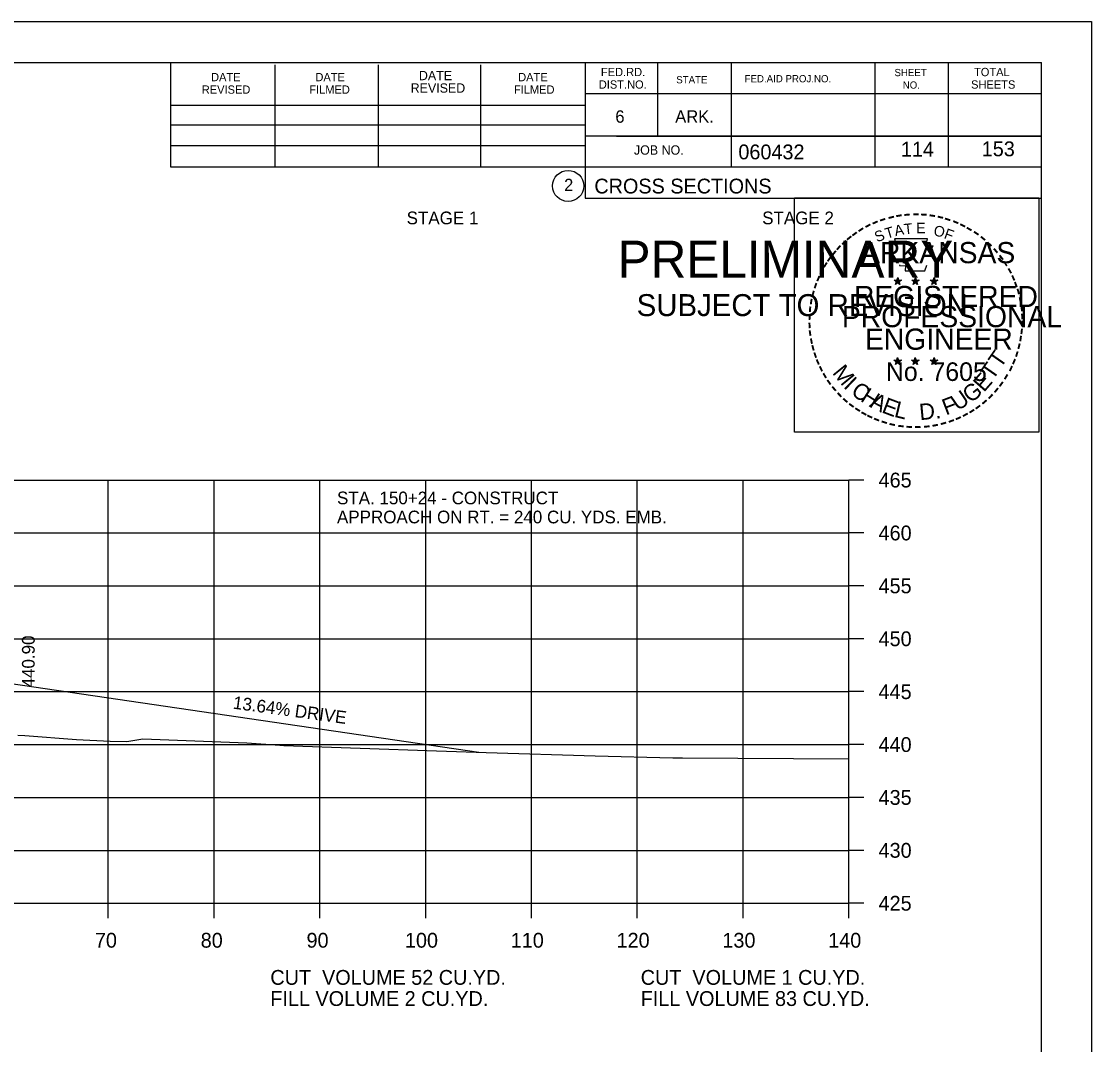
# Model space of a CAD drawing. Extents: x 1538688 to 1540766, y 656250 to 671912.
# Drawn here: x 1538920 to 1539021.1, y 664774.7 to 664871.4 of the extents above; entities that cross this region are included whole.
import ezdxf

# ---------------------------------------------------------------- set-up
doc = ezdxf.new("R2010")
doc.units = 0
for name, color, linetype in [('16', 7, 'Continuous'), ('18', 7, 'Continuous'), ('22', 7, 'Continuous'), ('26', 7, 'Continuous'), ('41', 7, 'Continuous'), ('7', 7, 'Continuous'), ('8', 7, 'Continuous'), ('9', 7, 'Continuous'), ('Borings', 7, 'Continuous'), ('Default', 7, 'Continuous'), ('Horizontal Alignment', 7, 'Continuous'), ('RipRap', 7, 'Continuous')]:
    doc.layers.add(name, color=color, linetype=linetype)

msp = doc.modelspace()

# ---------------------------------------------------------------- linework, layer by layer
at = {"layer": '16'}
msp.add_line((1538963.19, 664802.32), (1538913.16, 664809.67), dxfattribs=at)
at = {"layer": '18'}
msp.add_lwpolyline([(1538919.63, 664803.96), (1538920.31, 664803.91), (1538925.19, 664803.55), (1538928.36, 664803.39), (1538929.95, 664803.34), (1538931.44, 664803.59), (1538941.28, 664803.21), (1538944.39, 664803), (1538944.76, 664802.98), (1538959.19, 664802.46), (1538963.9, 664802.3), (1538974.2, 664801.98), (1538981.53, 664801.8), (1538982.45, 664801.79), (1538998.18, 664801.7)], dxfattribs=at)
at = {"layer": '22'}
for p, q in [((1538718.18, 664828.06), (1538998.18, 664828.06)), ((1538928.18, 664788.06), (1538928.18, 664828.06)), ((1538938.18, 664788.06), (1538938.18, 664828.06)), ((1538948.18, 664788.06), (1538948.18, 664828.06)), ((1538958.18, 664788.06), (1538958.18, 664828.06)), ((1538968.18, 664788.06), (1538968.18, 664828.06)), ((1538978.18, 664788.06), (1538978.18, 664828.06)), ((1538988.18, 664788.06), (1538988.18, 664828.06)), ((1538998.18, 664788.06), (1538998.18, 664828.06)), ((1538718.18, 664823.06), (1538998.18, 664823.06)), ((1538718.18, 664818.06), (1538998.18, 664818.06)), ((1538718.18, 664813.06), (1538998.18, 664813.06)), ((1538718.18, 664808.06), (1538998.18, 664808.06)), ((1538718.18, 664803.06), (1538998.18, 664803.06)), ((1538718.18, 664798.06), (1538998.18, 664798.06)), ((1538718.18, 664793.06), (1538998.18, 664793.06)), ((1538718.18, 664788.06), (1538998.18, 664788.06))]:
    msp.add_line(p, q, dxfattribs=at)
at = {"layer": '26'}
msp.add_line((1538687.78, 664871.42), (1539021.11, 664871.42), dxfattribs=at)
for points in [[(1538687.77, 664871.42), (1539021.11, 664871.42), (1539021.11, 664658.08), (1538687.77, 664658.08)], [(1538993.03, 664854.75), (1539016.13, 664854.75), (1539016.13, 664832.6), (1538993.03, 664832.6)]]:
    msp.add_lwpolyline(points, close=True, dxfattribs=at)
at = {"layer": '8'}
for p, q in [((1539002.44, 664846.97), (1539002.79, 664846.86)), ((1539002.44, 664846.97), (1539002.69, 664846.92)), ((1539002.44, 664846.97), (1539002.68, 664846.85)), ((1539002.57, 664846.56), (1539002.79, 664846.86)), ((1539002.79, 664847.22), (1539002.75, 664846.97)), ((1539002.79, 664846.86), (1539002.79, 664847.22)), ((1539002.79, 664847.22), (1539002.84, 664846.97)), ((1539003.13, 664846.97), (1539002.79, 664846.86)), ((1539003, 664846.56), (1539002.79, 664846.86)), ((1539003.13, 664846.97), (1539002.85, 664846.92)), ((1539003, 664846.56), (1539002.86, 664846.85)), ((1539003.13, 664846.97), (1539002.93, 664846.87)), ((1539004.11, 664846.97), (1539004.46, 664846.86)), ((1539004.11, 664846.97), (1539004.36, 664846.92)), ((1539004.11, 664846.97), (1539004.35, 664846.85)), ((1539004.24, 664846.56), (1539004.46, 664846.86)), ((1539004.46, 664847.22), (1539004.42, 664846.97)), ((1539004.46, 664846.86), (1539004.46, 664847.22)), ((1539004.46, 664847.22), (1539004.51, 664846.97)), ((1539004.8, 664846.97), (1539004.46, 664846.86)), ((1539004.67, 664846.56), (1539004.46, 664846.86)), ((1539004.8, 664846.97), (1539004.52, 664846.92)), ((1539004.67, 664846.56), (1539004.53, 664846.85)), ((1539004.8, 664846.97), (1539004.6, 664846.87)), ((1539005.87, 664846.96), (1539006.22, 664846.85)), ((1539005.87, 664846.96), (1539006.13, 664846.91)), ((1539005.87, 664846.96), (1539006.11, 664846.83)), ((1539006.01, 664846.55), (1539006.22, 664846.85)), ((1539006.22, 664847.21), (1539006.18, 664846.96)), ((1539006.22, 664846.85), (1539006.22, 664847.21)), ((1539006.22, 664847.21), (1539006.27, 664846.96)), ((1539006.57, 664846.96), (1539006.22, 664846.85)), ((1539006.43, 664846.55), (1539006.22, 664846.85)), ((1539006.57, 664846.96), (1539006.28, 664846.91)), ((1539006.57, 664846.96), (1539006.36, 664846.85)), ((1539002.57, 664846.56), (1539002.7, 664846.8)), ((1539002.57, 664846.56), (1539002.79, 664846.78)), ((1539003, 664846.56), (1539002.79, 664846.77)), ((1539004.24, 664846.56), (1539004.37, 664846.8)), ((1539004.24, 664846.56), (1539004.46, 664846.78)), ((1539004.67, 664846.56), (1539004.46, 664846.77)), ((1539006.01, 664846.55), (1539006.13, 664846.79)), ((1539006.01, 664846.55), (1539006.22, 664846.77)), ((1539006.43, 664846.55), (1539006.22, 664846.76)), ((1539006.43, 664846.55), (1539006.3, 664846.84)), ((1539002.43, 664839.4), (1539002.78, 664839.28)), ((1539002.43, 664839.4), (1539002.69, 664839.35)), ((1539002.43, 664839.4), (1539002.67, 664839.27)), ((1539002.57, 664838.99), (1539002.78, 664839.28)), ((1539002.57, 664838.99), (1539002.69, 664839.23)), ((1539002.57, 664838.99), (1539002.78, 664839.2)), ((1539002.78, 664839.65), (1539002.74, 664839.4)), ((1539002.78, 664839.28), (1539002.78, 664839.65)), ((1539002.78, 664839.65), (1539002.83, 664839.4)), ((1539003.13, 664839.4), (1539002.78, 664839.28)), ((1539003, 664838.99), (1539002.78, 664839.28)), ((1539003, 664838.99), (1539002.78, 664839.2)), ((1539003.13, 664839.4), (1539002.84, 664839.35)), ((1539003, 664838.99), (1539002.86, 664839.28)), ((1539003.13, 664839.4), (1539002.93, 664839.29)), ((1539004.1, 664839.4), (1539004.45, 664839.28)), ((1539004.1, 664839.4), (1539004.36, 664839.35)), ((1539004.1, 664839.4), (1539004.34, 664839.27)), ((1539004.24, 664838.99), (1539004.45, 664839.28)), ((1539004.24, 664838.99), (1539004.36, 664839.23)), ((1539004.24, 664838.99), (1539004.45, 664839.2)), ((1539004.45, 664839.65), (1539004.41, 664839.4)), ((1539004.45, 664839.28), (1539004.45, 664839.65)), ((1539004.45, 664839.65), (1539004.5, 664839.4)), ((1539004.8, 664839.4), (1539004.45, 664839.28)), ((1539004.67, 664838.99), (1539004.45, 664839.28)), ((1539004.67, 664838.99), (1539004.45, 664839.2)), ((1539004.8, 664839.4), (1539004.51, 664839.35)), ((1539004.67, 664838.99), (1539004.53, 664839.28)), ((1539004.8, 664839.4), (1539004.6, 664839.29)), ((1539005.87, 664839.39), (1539006.22, 664839.27)), ((1539005.87, 664839.39), (1539006.12, 664839.34)), ((1539005.87, 664839.39), (1539006.11, 664839.26)), ((1539006, 664838.98), (1539006.22, 664839.27)), ((1539006, 664838.98), (1539006.13, 664839.22)), ((1539006, 664838.98), (1539006.22, 664839.19)), ((1539006.22, 664839.64), (1539006.18, 664839.39)), ((1539006.22, 664839.27), (1539006.22, 664839.64)), ((1539006.22, 664839.64), (1539006.27, 664839.39)), ((1539006.57, 664839.39), (1539006.22, 664839.27)), ((1539006.43, 664838.98), (1539006.22, 664839.27)), ((1539006.43, 664838.98), (1539006.22, 664839.19)), ((1539006.57, 664839.39), (1539006.28, 664839.34)), ((1539006.43, 664838.98), (1539006.3, 664839.27)), ((1539006.57, 664839.39), (1539006.36, 664839.28))]:
    msp.add_line(p, q, dxfattribs=at)
for points in [[(1539002.48, 664850.85), (1539002.75, 664850.02)], [(1539005.99, 664849.92), (1539006.13, 664850.21), (1539005.45, 664850.18), (1539005.6, 664850.85), (1539002.48, 664850.85)], [(1539002.97, 664848.42), (1539002.97, 664848.34), (1539003.53, 664848.32), (1539003.48, 664847.84), (1539005.35, 664847.84), (1539005.55, 664848.38)], [(1539002.79, 664847.22), (1539003, 664846.56), (1539002.44, 664846.97), (1539003.13, 664846.97), (1539002.57, 664846.56), (1539002.79, 664847.22)], [(1539004.46, 664847.22), (1539004.67, 664846.56), (1539004.11, 664846.97), (1539004.8, 664846.97), (1539004.24, 664846.56), (1539004.46, 664847.22)], [(1539006.22, 664847.21), (1539006.43, 664846.55), (1539005.87, 664846.96), (1539006.57, 664846.96), (1539006.01, 664846.55), (1539006.22, 664847.21)], [(1539002.78, 664839.65), (1539003, 664838.99), (1539002.43, 664839.4), (1539003.13, 664839.4), (1539002.57, 664838.99), (1539002.78, 664839.65)], [(1539004.45, 664839.65), (1539004.67, 664838.99), (1539004.1, 664839.4), (1539004.8, 664839.4), (1539004.24, 664838.99), (1539004.45, 664839.65)], [(1539006.22, 664839.64), (1539006.43, 664838.98), (1539005.87, 664839.39), (1539006.57, 664839.39), (1539006, 664838.98), (1539006.22, 664839.64)]]:
    msp.add_lwpolyline(points, dxfattribs=at)
for centre, radius in [((1539002.79, 664846.86), 0.172), ((1539002.79, 664846.86), 0.145), ((1539002.79, 664846.86), 0.116), ((1539002.79, 664846.86), 0.0991), ((1539002.79, 664846.86), 0.0747), ((1539002.79, 664846.86), 0.0495), ((1539002.79, 664846.86), 0.0296), ((1539004.46, 664846.86), 0.172), ((1539004.46, 664846.86), 0.145), ((1539004.46, 664846.86), 0.116), ((1539004.46, 664846.86), 0.0991), ((1539004.46, 664846.86), 0.0747), ((1539004.46, 664846.86), 0.0495), ((1539004.46, 664846.86), 0.0296), ((1539006.22, 664846.85), 0.172), ((1539006.22, 664846.85), 0.145), ((1539006.22, 664846.85), 0.116), ((1539006.22, 664846.85), 0.0991), ((1539006.22, 664846.85), 0.0747), ((1539006.22, 664846.85), 0.0495), ((1539006.22, 664846.85), 0.0296), ((1539002.78, 664839.28), 0.172), ((1539002.78, 664839.28), 0.145), ((1539002.78, 664839.28), 0.116), ((1539002.78, 664839.28), 0.0991), ((1539002.78, 664839.28), 0.0747), ((1539002.78, 664839.28), 0.0495), ((1539002.78, 664839.28), 0.0296), ((1539004.45, 664839.28), 0.172), ((1539004.45, 664839.28), 0.145), ((1539004.45, 664839.28), 0.116), ((1539004.45, 664839.28), 0.0991), ((1539004.45, 664839.28), 0.0747), ((1539004.45, 664839.28), 0.0495), ((1539004.45, 664839.28), 0.0296), ((1539006.22, 664839.27), 0.172), ((1539006.22, 664839.27), 0.145), ((1539006.22, 664839.27), 0.116), ((1539006.22, 664839.27), 0.0991), ((1539006.22, 664839.27), 0.0747), ((1539006.22, 664839.27), 0.0495), ((1539006.22, 664839.27), 0.0296)]:
    msp.add_circle(centre, radius, dxfattribs=at)
at = {"layer": 'Borings'}
for p, q in [((1538998.18, 664788.06), (1538998.18, 664828.06)), ((1538999.58, 664828.06), (1538998.18, 664828.06)), ((1538999.58, 664823.06), (1538998.18, 664823.06)), ((1538999.58, 664818.06), (1538998.18, 664818.06)), ((1538999.58, 664813.06), (1538998.18, 664813.06)), ((1538999.58, 664808.06), (1538998.18, 664808.06)), ((1538999.58, 664803.06), (1538998.18, 664803.06)), ((1538999.58, 664798.06), (1538998.18, 664798.06)), ((1538999.58, 664793.06), (1538998.18, 664793.06)), ((1538718.18, 664788.06), (1538998.18, 664788.06)), ((1538928.18, 664786.66), (1538928.18, 664788.06)), ((1538938.18, 664786.66), (1538938.18, 664788.06)), ((1538948.18, 664786.66), (1538948.18, 664788.06)), ((1538958.18, 664786.66), (1538958.18, 664788.06)), ((1538968.18, 664786.66), (1538968.18, 664788.06)), ((1538978.18, 664786.66), (1538978.18, 664788.06)), ((1538988.18, 664786.66), (1538988.18, 664788.06)), ((1538998.18, 664786.66), (1538998.18, 664788.06)), ((1538999.58, 664788.06), (1538998.18, 664788.06))]:
    msp.add_line(p, q, dxfattribs=at)
at = {"layer": 'RipRap'}
for p, q in [((1538700.18, 664867.52), (1539016.36, 664867.52)), ((1538934.1, 664857.64), (1538934.1, 664867.52)), ((1538943.96, 664857.64), (1538943.96, 664867.32)), ((1538953.72, 664857.64), (1538953.72, 664867.32)), ((1538963.4, 664857.64), (1538963.4, 664867.32)), ((1538973.26, 664867.52), (1538973.26, 664854.72)), ((1538980.1, 664867.52), (1538980.1, 664860.58)), ((1538987.04, 664867.52), (1538987.04, 664857.64)), ((1539000.62, 664867.52), (1539000.62, 664857.64)), ((1539007.56, 664867.52), (1539007.56, 664857.64)), ((1539016.36, 664662.06), (1539016.36, 664867.52)), ((1539016.36, 664864.58), (1538973.26, 664864.58)), ((1539016.36, 664864.6), (1539016.36, 664864.6)), ((1538934.1, 664863.5), (1538973.26, 664863.5)), ((1538934.1, 664861.64), (1538973.26, 664861.64)), ((1539016.36, 664860.58), (1538973.26, 664860.58)), ((1538976.22, 664860.58), (1539016.36, 664860.58)), ((1538934.1, 664857.64), (1538934.1, 664859.7)), ((1538934.1, 664859.7), (1538973.26, 664859.7)), ((1539016.36, 664857.64), (1538934.1, 664857.64)), ((1538973.26, 664854.72), (1539016.36, 664854.72))]:
    msp.add_line(p, q, dxfattribs=at)
msp.add_circle((1538971.64, 664855.86), 1.47, dxfattribs=at)

# ---------------------------------------------------------------- texts
at = {"layer": '16'}
msp.add_text('13.64% DRIVE', height=1.2, rotation=352.23, dxfattribs=at).set_placement((1538939.92, 664806.46))
at = {"layer": '41'}
msp.add_text('440.90', height=1.2, rotation=90, dxfattribs=at).set_placement((1538921.23, 664808.46))
at = {"layer": '7'}
for s, height, p in [('114', 1.4, (1539003.09, 664858.64)), ('153', 1.4, (1539010.73, 664858.67)), ('STA. 150+24 - CONSTRUCT', 1.2, (1538949.8, 664825.77)), ('APPROACH ON RT. = 240 CU. YDS. EMB.', 1.2, (1538949.8, 664823.97))]:
    msp.add_text(s, height=height, dxfattribs=at).set_placement(p)
at = {"layer": '8'}
for s, height, rotation, p in [('-', 1.6, 13.6301, (1539001.98, 664852.21)), ('-', 1.6, 10.2193, (1539002.66, 664852.38)), ('-', 1.6, 5.8968, (1539003.38, 664852.49)), ('-', 1.6, 0.1862, (1539004.16, 664852.56)), ('-', 1.6, 357.743, (1539004.88, 664852.55)), ('-', 1.6, 352.1617, (1539005.62, 664852.49)), ('-', 1.6, 347.2049, (1539006.34, 664852.38)), ('-', 1.6, 34.0636, (1538999.36, 664851.02)), ('-', 1.6, 28.7918, (1538999.96, 664851.39)), ('-', 1.6, 24.3072, (1539000.59, 664851.7)), ('-', 1.6, 19.1761, (1539001.23, 664851.97)), ('T', 1, 16.4036, (1539001.75, 664850.86)), ('A', 1, 11.2132, (1539002.57, 664851.11)), ('T', 1, 6.0228, (1539003.42, 664851.27)), ('E', 1, 0.8323, (1539004.53, 664851.38)), ('O', 1, 350.4515, (1539006.13, 664851.17)), ('-', 1.6, 342.3362, (1539006.98, 664852.22)), ('-', 1.6, 337.8551, (1539007.71, 664852)), ('-', 1.6, 334.1211, (1539008.34, 664851.73)), ('-', 1.6, 329.6409, (1539008.92, 664851.44)), ('-', 1.6, 38.9507, (1538998.31, 664850.24)), ('-', 1.6, 36.2317, (1538998.79, 664850.62)), ('S', 1, 21.594, (1539000.83, 664850.52)), ('F', 1, 340.0707, (1539007.09, 664850.94)), ('-', 1.6, 325.8627, (1539009.57, 664851.08)), ('-', 1.6, 320.5297, (1539010.18, 664850.66)), ('-', 1.6, 48.423, (1538997.43, 664849.35)), ('-', 1.6, 42.9622, (1538997.88, 664849.83)), ('ARKANSAS', 2, 360, (1538999.33, 664848.56)), ('-', 1.6, 315.5786, (1539010.77, 664850.17)), ('-', 1.6, 309.8797, (1539011.34, 664849.62)), ('-', 1.6, 54.2325, (1538996.61, 664848.3)), ('-', 1.6, 50.6142, (1538997.03, 664848.86)), ('-', 1.6, 306.6522, (1539011.87, 664849.02)), ('-', 1.6, 62.8713, (1538995.97, 664847.16)), ('-', 1.6, 58.0706, (1538996.29, 664847.77)), ('-', 1.4, 303.6753, (1539012.35, 664848.45)), ('-', 1.6, 299.6684, (1539012.67, 664847.84)), ('-', 1.6, 67.7743, (1538995.72, 664846.54)), ('DWB', 0.01, 360, (1539002.77, 664846.85)), ('DWB', 0.01, 360, (1539004.44, 664846.85)), ('DWB', 0.01, 360, (1539006.21, 664846.84)), ('-', 1.6, 294.6628, (1539013, 664847.23)), ('-', 1.6, 75.461, (1538995.3, 664845.2)), ('-', 1.6, 72.3945, (1538995.5, 664845.91)), ('REGISTERED', 2, 360, (1538998.65, 664844.41)), ('-', 1.6, 290.5728, (1539013.25, 664846.65)), ('-', 1.6, 285.1233, (1539013.49, 664846.07)), ('-', 1.6, 81.2013, (1538995.17, 664844.49)), ('-', 1.6, 280.5493, (1539013.69, 664845.33)), ('-', 1.6, 85.1863, (1538995.09, 664843.8)), ('PROFESSIONAL', 2, 360, (1538997.51, 664842.51)), ('-', 1.6, 276.5962, (1539013.85, 664844.56)), ('-', 1.6, 94.1959, (1538995.1, 664842.37)), ('-', 1.6, 89.0622, (1538995.07, 664843.1)), ('-', 1.6, 274.3301, (1539013.91, 664843.84)), ('-', 1.6, 269.9407, (1539013.94, 664843.21)), ('-', 1.6, 98.9479, (1538995.17, 664841.7)), ('ENGINEER', 2, 360, (1538999.69, 664840.38)), ('-', 1.6, 263.5172, (1539013.93, 664842.54)), ('-', 1.6, 101.7149, (1538995.31, 664840.97)), ('-', 1.6, 105.4578, (1538995.47, 664840.38)), ('-', 1.6, 255.7626, (1539013.74, 664841.21)), ('-', 1.6, 260.9953, (1539013.85, 664841.89)), ('-', 1.6, 109.0874, (1538995.69, 664839.74)), ('T', 1.54, 55.055, (1539012.5, 664838.55)), ('-', 1.6, 252.8681, (1539013.56, 664840.49)), ('-', 1.6, 114.0643, (1538995.94, 664839.15)), ('-', 1.6, 115.7289, (1538996.24, 664838.53)), ('M', 1.54, 308.9175, (1538996.55, 664838.18)), ('No. 7605', 1.757, 360, (1539001.67, 664837.43)), ('DWB', 0.01, 360, (1539002.77, 664839.28)), ('DWB', 0.01, 360, (1539004.44, 664839.28)), ('DWB', 0.01, 360, (1539006.2, 664839.27)), ('T', 1.54, 55.055, (1539011.77, 664837.43)), ('-', 1.6, 244.6197, (1539013.08, 664839.19)), ('-', 1.6, 247.8887, (1539013.34, 664839.82)), ('-', 1.6, 120.4471, (1538996.6, 664837.94)), ('I', 1.54, 316.4636, (1538997.6, 664836.86)), ('E', 1.54, 48.7313, (1539010.93, 664836.3)), ('-', 1.6, 239.0712, (1539012.68, 664838.44)), ('-', 1.6, 125.8934, (1538997, 664837.38)), ('-', 1.6, 130.7181, (1538997.47, 664836.83)), ('C', 1.54, 324.0197, (1538998.27, 664836.23)), ('H', 1.54, 327.5342, (1538999.18, 664835.58)), ('G', 1.54, 38.2173, (1539009.67, 664835.28)), ('-', 1.6, 231.2538, (1539011.85, 664837.22)), ('-', 1.6, 233.8452, (1539012.28, 664837.78)), ('-', 1.6, 134.2238, (1538997.98, 664836.29)), ('-', 1.6, 138.9338, (1538998.51, 664835.82)), ('A', 1.54, 332.5513, (1539000.03, 664835.04)), ('E', 1.54, 339.2068, (1539001.19, 664834.48)), ('F', 1.54, 20.8202, (1539007.34, 664834.16)), ('U', 1.54, 34.4052, (1539008.47, 664834.55)), ('-', 1.6, 225.7653, (1539011.37, 664836.65)), ('-', 1.6, 144.6463, (1538999.06, 664835.42)), ('-', 1.6, 148.0898, (1538999.63, 664835.05)), ('L', 1.54, 346.2929, (1539002.38, 664834.05)), ('D.', 1.54, 5.2602, (1539004.89, 664833.72)), ('-', 1.6, 212.2491, (1539009.77, 664835.29)), ('-', 1.6, 215.7363, (1539010.3, 664835.67)), ('-', 1.6, 221.0851, (1539010.85, 664836.14)), ('-', 1.6, 151.5704, (1539000.2, 664834.72)), ('-', 1.6, 154.6002, (1539000.73, 664834.47)), ('-', 1.6, 158.5612, (1539001.35, 664834.22)), ('-', 1.6, 200.7184, (1539007.97, 664834.35)), ('-', 1.6, 204.2516, (1539008.59, 664834.62)), ('-', 1.6, 207.3568, (1539009.21, 664834.94)), ('-', 1.6, 162.7983, (1539002.04, 664834.01)), ('-', 1.6, 167.5555, (1539002.75, 664833.84)), ('-', 1.6, 173.1155, (1539003.52, 664833.73)), ('-', 1.6, 176.5183, (1539004.27, 664833.68)), ('-', 1.6, 181.5918, (1539005.02, 664833.7)), ('-', 1.6, 185.8167, (1539005.83, 664833.77)), ('-', 1.6, 191.2858, (1539006.56, 664833.91)), ('-', 1.6, 195.4743, (1539007.29, 664834.11))]:
    msp.add_text(s, height=height, rotation=rotation, dxfattribs=at).set_placement(p)
at = {"layer": '9'}
for s, height, p in [('PRELIMINARY', 3.5, (1538976.31, 664847.19)), ('DWB', 0.01, (1538977.06, 664849.03)), ('SUBJECT TO REVISION', 2.0751, (1538978.12, 664843.56))]:
    msp.add_text(s, height=height, rotation=360, dxfattribs=at).set_placement(p)
at = {"layer": 'Default'}
for s, p in [('STAGE 1', (1538956.38, 664852.24)), ('STAGE 2', (1538989.98, 664852.24))]:
    msp.add_text(s, height=1.2, dxfattribs=at).set_placement(p)
at = {"layer": 'Horizontal Alignment'}
for s, p in [('465', (1539000.98, 664827.36)), ('460', (1539000.98, 664822.36)), ('455', (1539000.98, 664817.36)), ('450', (1539000.98, 664812.36)), ('445', (1539000.98, 664807.36)), ('440', (1539000.98, 664802.36)), ('435', (1539000.98, 664797.36)), ('430', (1539000.98, 664792.36)), ('425', (1539000.98, 664787.36)), ('70', (1538926.92, 664783.86)), ('80', (1538936.92, 664783.86)), ('90', (1538946.92, 664783.86)), ('100', (1538956.22, 664783.86)), ('110', (1538966.22, 664783.86)), ('120', (1538976.22, 664783.86)), ('130', (1538986.22, 664783.86)), ('140', (1538996.22, 664783.86)), ('CUT  VOLUME 52 CU.YD.', (1538943.5, 664780.35)), ('CUT  VOLUME 1 CU.YD.', (1538978.5, 664780.35)), ('FILL VOLUME 2 CU.YD.', (1538943.5, 664778.35)), ('FILL VOLUME 83 CU.YD.', (1538978.5, 664778.35))]:
    msp.add_text(s, height=1.4, dxfattribs=at).set_placement(p)
at = {"layer": 'RipRap'}
for s, height, p in [('DATE', 0.782, (1538937.9, 664865.76)), ('DATE', 0.782, (1538947.76, 664865.76)), ('DATE', 0.879, (1538957.54, 664865.86)), ('DATE', 0.782, (1538966.92, 664865.76)), ('FED.RD.', 0.782, (1538974.74, 664866.24)), ('STATE', 0.684, (1538981.86, 664865.56)), ('FED.AID PROJ.NO.', 0.684, (1538988.32, 664865.66)), ('SHEET', 0.684, (1539002.48, 664866.24)), ('TOTAL', 0.782, (1539010, 664866.24)), ('REVISED', 0.782, (1538937.02, 664864.58)), ('FILMED', 0.782, (1538947.18, 664864.58)), ('REVISED', 0.879, (1538956.76, 664864.68)), ('FILMED', 0.782, (1538966.52, 664864.58)), ('DIST.NO.', 0.782, (1538974.54, 664865.06)), ('NO.', 0.684, (1539003.26, 664865.06)), ('SHEETS', 0.782, (1539009.72, 664865.06)), ('6', 1.17, (1538976.1, 664861.84)), ('ARK.', 1.172, (1538981.76, 664861.84)), ('JOB NO.', 0.879, (1538977.86, 664858.82)), ('060432', 1.4, (1538987.73, 664858.38)), ('2', 1.17, (1538971.26, 664855.37)), ('CROSS SECTIONS', 1.4, (1538974.12, 664855.15))]:
    msp.add_text(s, height=height, rotation=360, dxfattribs=at).set_placement(p)

doc.saveas('drawing.dxf')
